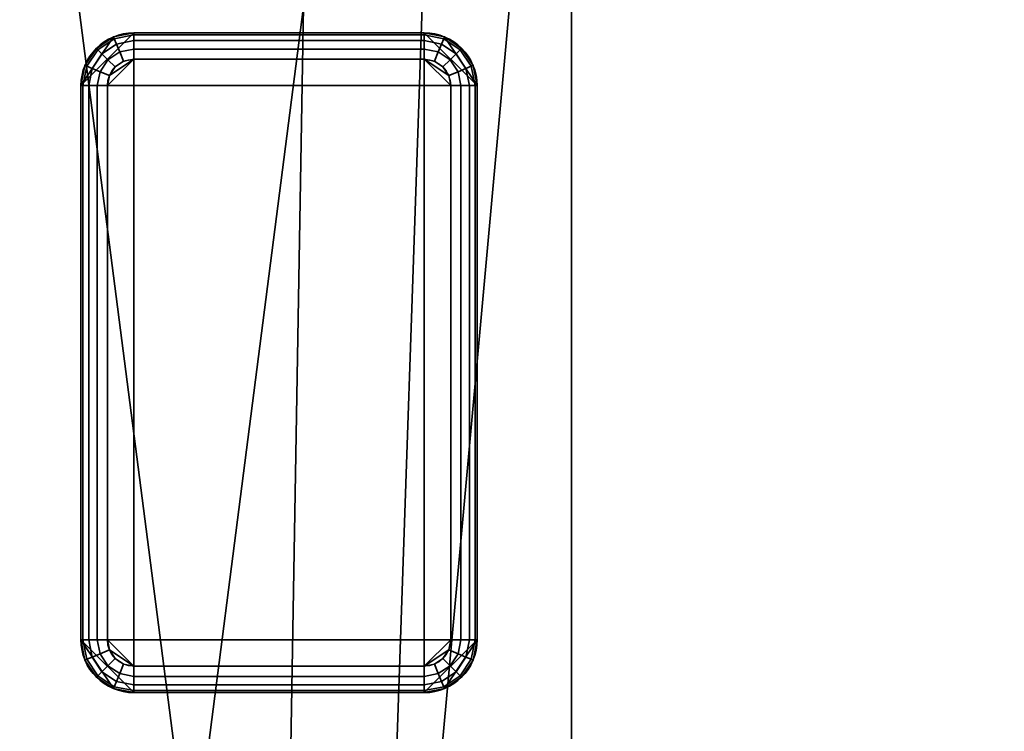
# Model space of a CAD drawing. Header units: millimetres. Extents: x -603 to 3703, y -120 to 193.
# Tile 925 of 938: x 3500 to 3537, y 120 to 147. Entities that reach past the tile are written whole.
import ezdxf

# ---------------------------------------------------------------- set-up
doc = ezdxf.new("R2010")
doc.units = ezdxf.units.MM
doc.layers.add('151', color=7, linetype='Continuous', true_color=0xffffff)

# ---------------------------------------------------------------- blocks, each defined once
blk = doc.blocks.new('UG_SURFACE_003')
at = {"layer": '151', "color": 252, "linetype": 'Continuous', "lineweight": 35}
for points in [[(3702.5, -35, 2213), (3702.5, 174.4, 2213), (2297.5, 174.4, 2213), (2297.5, -35, 2213)], [(2447.5, -35, 2063), (2447.5, 174.4, 2063), (3552.5, 174.4, 2063), (3552.5, -35, 2063)]]:
    blk.add_3dface(points, dxfattribs=at)
blk = doc.blocks.new('UG_SURFACE_197')
at = {"layer": '151', "color": 41, "linetype": 'Continuous', "lineweight": 35}
for points in [[(3520.65, 81, 2029.15), (3520.65, 173.15, 2029.15), (2479.35, 173.15, 2029.15), (2479.35, 81, 2029.15)], [(3509.5, 89, 2018), (3498.65, 173.15, 2007.15), (3510.5, 173.15, 2019), (3510.5, 147.3, 2019)], [(3509.5, 89, 2018), (3509.5, 55.15, 2018), (3498.65, 55.15, 2007.15), (3498.65, 173.15, 2007.15)], [(3520.65, 173.15, 2029.15), (3513, 89, 2021.5), (3515, 147.3, 2023.5)], [(3520.65, 173.15, 2029.15), (3520.65, 81, 2029.15), (3513, 81, 2021.5), (3513, 89, 2021.5)], [(3510.5, 147.3, 2019), (3515, 147.3, 2023.5), (3513, 89, 2021.5), (3509.5, 89, 2018)]]:
    blk.add_3dface(points, dxfattribs=at)
blk = doc.blocks.new('UG_SURFACE_205')
at = {"layer": '151', "color": 253, "linetype": 'Continuous', "lineweight": 35}
for points in [[(3502.075, 144.3, -4), (3504.075, 146.3, -4), (3503.31, 146.148, -4)], [(3502.075, 144.3, -4), (3517.075, 144.3, -4), (3515.075, 146.3, -4), (3504.075, 146.3, -4)], [(3503.31, 146.148, -4), (3502.661, 145.714, -4), (3502.227, 145.065, -4), (3502.075, 144.3, -4)], [(3503.31, 146.148, -4), (3503.31, 146.148, -6), (3502.661, 145.714, -6), (3502.661, 145.714, -4)], [(3503.339, 146.077, -6.383), (3502.715, 145.66, -6.383), (3502.661, 145.714, -6), (3503.31, 146.148, -6)], [(3504.075, 146.3, -4), (3504.075, 146.3, -6), (3503.31, 146.148, -6), (3503.31, 146.148, -4)], [(3504.075, 146.224, -6.383), (3503.339, 146.077, -6.383), (3503.31, 146.148, -6), (3504.075, 146.3, -6)], [(3504.075, 146.007, -6.707), (3503.422, 145.877, -6.707), (3503.339, 146.077, -6.383), (3504.075, 146.224, -6.383)], [(3515.075, 146.3, -6), (3504.075, 146.3, -6), (3504.075, 146.3, -4), (3515.075, 146.3, -4)], [(3504.075, 146.3, -6), (3515.075, 146.3, -6), (3515.075, 146.224, -6.383), (3504.075, 146.224, -6.383)], [(3504.075, 146.224, -6.383), (3515.075, 146.224, -6.383), (3515.075, 146.007, -6.707), (3504.075, 146.007, -6.707)], [(3515.84, 146.148, -4), (3515.075, 146.3, -4), (3517.075, 144.3, -4)], [(3515.84, 146.148, -4), (3515.84, 146.148, -6), (3515.075, 146.3, -6), (3515.075, 146.3, -4)], [(3515.811, 146.077, -6.383), (3515.075, 146.224, -6.383), (3515.075, 146.3, -6), (3515.84, 146.148, -6)], [(3515.728, 145.877, -6.707), (3515.075, 146.007, -6.707), (3515.075, 146.224, -6.383), (3515.811, 146.077, -6.383)], [(3516.435, 145.66, -6.383), (3515.811, 146.077, -6.383), (3515.84, 146.148, -6), (3516.489, 145.714, -6)], [(3517.075, 144.3, -4), (3516.923, 145.065, -4), (3516.489, 145.714, -4), (3515.84, 146.148, -4)], [(3516.489, 145.714, -4), (3516.489, 145.714, -6), (3515.84, 146.148, -6), (3515.84, 146.148, -4)], [(3503.422, 145.877, -6.707), (3502.868, 145.507, -6.707), (3502.715, 145.66, -6.383), (3503.339, 146.077, -6.383)], [(3503.546, 145.577, -6.924), (3503.097, 145.278, -6.924), (3502.868, 145.507, -6.707), (3503.422, 145.877, -6.707)], [(3504.075, 145.683, -6.924), (3503.546, 145.577, -6.924), (3503.422, 145.877, -6.707), (3504.075, 146.007, -6.707)], [(3504.075, 146.007, -6.707), (3515.075, 146.007, -6.707), (3515.075, 145.683, -6.924), (3504.075, 145.683, -6.924)], [(3515.604, 145.577, -6.924), (3515.075, 145.683, -6.924), (3515.075, 146.007, -6.707), (3515.728, 145.877, -6.707)], [(3516.053, 145.278, -6.924), (3515.604, 145.577, -6.924), (3515.728, 145.877, -6.707), (3516.282, 145.507, -6.707)], [(3516.282, 145.507, -6.707), (3515.728, 145.877, -6.707), (3515.811, 146.077, -6.383), (3516.435, 145.66, -6.383)], [(3502.661, 145.714, -4), (3502.661, 145.714, -6), (3502.227, 145.065, -6), (3502.227, 145.065, -4)], [(3502.715, 145.66, -6.383), (3502.298, 145.036, -6.383), (3502.227, 145.065, -6), (3502.661, 145.714, -6)], [(3502.868, 145.507, -6.707), (3502.498, 144.953, -6.707), (3502.298, 145.036, -6.383), (3502.715, 145.66, -6.383)], [(3503.097, 145.278, -6.924), (3502.798, 144.829, -6.924), (3502.498, 144.953, -6.707), (3502.868, 145.507, -6.707)], [(3503.692, 145.224, -7), (3503.368, 145.007, -7), (3503.097, 145.278, -6.924), (3503.546, 145.577, -6.924)], [(3504.075, 145.3, -7), (3503.692, 145.224, -7), (3503.546, 145.577, -6.924), (3504.075, 145.683, -6.924)], [(3504.075, 145.683, -6.924), (3515.075, 145.683, -6.924), (3515.075, 145.3, -7), (3504.075, 145.3, -7)], [(3515.458, 145.224, -7), (3515.075, 145.3, -7), (3515.075, 145.683, -6.924), (3515.604, 145.577, -6.924)], [(3515.782, 145.007, -7), (3515.458, 145.224, -7), (3515.604, 145.577, -6.924), (3516.053, 145.278, -6.924)], [(3516.352, 144.829, -6.924), (3516.053, 145.278, -6.924), (3516.282, 145.507, -6.707), (3516.652, 144.953, -6.707)], [(3516.652, 144.953, -6.707), (3516.282, 145.507, -6.707), (3516.435, 145.66, -6.383), (3516.852, 145.036, -6.383)], [(3516.852, 145.036, -6.383), (3516.435, 145.66, -6.383), (3516.489, 145.714, -6), (3516.923, 145.065, -6)], [(3516.923, 145.065, -4), (3516.923, 145.065, -6), (3516.489, 145.714, -6), (3516.489, 145.714, -4)], [(3502.227, 145.065, -4), (3502.227, 145.065, -6), (3502.075, 144.3, -6), (3502.075, 144.3, -4)], [(3502.298, 145.036, -6.383), (3502.151, 144.3, -6.383), (3502.075, 144.3, -6), (3502.227, 145.065, -6)], [(3502.498, 144.953, -6.707), (3502.368, 144.3, -6.707), (3502.151, 144.3, -6.383), (3502.298, 145.036, -6.383)], [(3503.368, 145.007, -7), (3503.151, 144.683, -7), (3502.798, 144.829, -6.924), (3503.097, 145.278, -6.924)], [(3504.075, 145.3, -7), (3503.075, 144.3, -7), (3503.151, 144.683, -7)], [(3504.075, 145.3, -7), (3504.075, 122.3, -7), (3503.075, 123.3, -7), (3503.075, 144.3, -7)], [(3503.151, 144.683, -7), (3503.368, 145.007, -7), (3503.692, 145.224, -7), (3504.075, 145.3, -7)], [(3515.075, 122.3, -7), (3504.075, 122.3, -7), (3504.075, 145.3, -7), (3515.075, 145.3, -7)], [(3515.075, 145.3, -7), (3515.458, 145.224, -7), (3515.782, 145.007, -7), (3515.999, 144.683, -7)], [(3515.999, 144.683, -7), (3516.075, 144.3, -7), (3515.075, 145.3, -7)], [(3516.075, 144.3, -7), (3516.075, 123.3, -7), (3515.075, 122.3, -7), (3515.075, 145.3, -7)], [(3515.999, 144.683, -7), (3515.782, 145.007, -7), (3516.053, 145.278, -6.924), (3516.352, 144.829, -6.924)], [(3516.782, 144.3, -6.707), (3516.652, 144.953, -6.707), (3516.852, 145.036, -6.383), (3516.999, 144.3, -6.383)], [(3516.999, 144.3, -6.383), (3516.852, 145.036, -6.383), (3516.923, 145.065, -6), (3517.075, 144.3, -6)], [(3517.075, 144.3, -4), (3517.075, 144.3, -6), (3516.923, 145.065, -6), (3516.923, 145.065, -4)], [(3502.798, 144.829, -6.924), (3502.692, 144.3, -6.924), (3502.368, 144.3, -6.707), (3502.498, 144.953, -6.707)], [(3503.151, 144.683, -7), (3503.075, 144.3, -7), (3502.692, 144.3, -6.924), (3502.798, 144.829, -6.924)], [(3516.075, 144.3, -7), (3515.999, 144.683, -7), (3516.352, 144.829, -6.924), (3516.458, 144.3, -6.924)], [(3516.458, 144.3, -6.924), (3516.352, 144.829, -6.924), (3516.652, 144.953, -6.707), (3516.782, 144.3, -6.707)], [(3502.075, 144.3, -6), (3502.075, 123.3, -6), (3502.075, 123.3, -4), (3502.075, 144.3, -4)], [(3502.075, 123.3, -6), (3502.075, 144.3, -6), (3502.151, 144.3, -6.383), (3502.151, 123.3, -6.383)], [(3502.075, 144.3, -4), (3502.075, 123.3, -4), (3517.075, 123.3, -4), (3517.075, 144.3, -4)], [(3502.151, 123.3, -6.383), (3502.151, 144.3, -6.383), (3502.368, 144.3, -6.707), (3502.368, 123.3, -6.707)], [(3502.368, 123.3, -6.707), (3502.368, 144.3, -6.707), (3502.692, 144.3, -6.924), (3502.692, 123.3, -6.924)], [(3502.692, 123.3, -6.924), (3502.692, 144.3, -6.924), (3503.075, 144.3, -7), (3503.075, 123.3, -7)], [(3516.458, 144.3, -6.924), (3516.458, 123.3, -6.924), (3516.075, 123.3, -7), (3516.075, 144.3, -7)], [(3516.782, 144.3, -6.707), (3516.782, 123.3, -6.707), (3516.458, 123.3, -6.924), (3516.458, 144.3, -6.924)], [(3516.999, 144.3, -6.383), (3516.999, 123.3, -6.383), (3516.782, 123.3, -6.707), (3516.782, 144.3, -6.707)], [(3517.075, 144.3, -6), (3517.075, 123.3, -6), (3516.999, 123.3, -6.383), (3516.999, 144.3, -6.383)], [(3517.075, 123.3, -6), (3517.075, 144.3, -6), (3517.075, 144.3, -4), (3517.075, 123.3, -4)], [(3502.075, 123.3, -4), (3502.075, 123.3, -6), (3502.227, 122.535, -6), (3502.227, 122.535, -4)], [(3502.151, 123.3, -6.383), (3502.298, 122.564, -6.383), (3502.227, 122.535, -6), (3502.075, 123.3, -6)], [(3517.075, 123.3, -4), (3502.075, 123.3, -4), (3504.075, 121.3, -4), (3515.075, 121.3, -4)], [(3502.075, 123.3, -4), (3502.227, 122.535, -4), (3502.661, 121.886, -4), (3503.31, 121.452, -4)], [(3503.31, 121.452, -4), (3504.075, 121.3, -4), (3502.075, 123.3, -4)], [(3502.368, 123.3, -6.707), (3502.498, 122.647, -6.707), (3502.298, 122.564, -6.383), (3502.151, 123.3, -6.383)], [(3502.692, 123.3, -6.924), (3502.798, 122.771, -6.924), (3502.498, 122.647, -6.707), (3502.368, 123.3, -6.707)], [(3503.075, 123.3, -7), (3503.151, 122.917, -7), (3502.798, 122.771, -6.924), (3502.692, 123.3, -6.924)], [(3503.151, 122.917, -7), (3503.075, 123.3, -7), (3504.075, 122.3, -7)], [(3517.075, 123.3, -4), (3515.075, 121.3, -4), (3515.84, 121.452, -4)], [(3515.075, 122.3, -7), (3516.075, 123.3, -7), (3515.999, 122.917, -7)], [(3515.84, 121.452, -4), (3516.489, 121.886, -4), (3516.923, 122.535, -4), (3517.075, 123.3, -4)], [(3515.999, 122.917, -7), (3516.075, 123.3, -7), (3516.458, 123.3, -6.924), (3516.352, 122.771, -6.924)], [(3516.352, 122.771, -6.924), (3516.458, 123.3, -6.924), (3516.782, 123.3, -6.707), (3516.652, 122.647, -6.707)], [(3516.652, 122.647, -6.707), (3516.782, 123.3, -6.707), (3516.999, 123.3, -6.383), (3516.852, 122.564, -6.383)], [(3516.852, 122.564, -6.383), (3516.999, 123.3, -6.383), (3517.075, 123.3, -6), (3516.923, 122.535, -6)], [(3516.923, 122.535, -4), (3516.923, 122.535, -6), (3517.075, 123.3, -6), (3517.075, 123.3, -4)], [(3502.498, 122.647, -6.707), (3502.868, 122.093, -6.707), (3502.715, 121.94, -6.383), (3502.298, 122.564, -6.383)], [(3502.798, 122.771, -6.924), (3503.097, 122.322, -6.924), (3502.868, 122.093, -6.707), (3502.498, 122.647, -6.707)], [(3503.151, 122.917, -7), (3503.368, 122.593, -7), (3503.097, 122.322, -6.924), (3502.798, 122.771, -6.924)], [(3504.075, 122.3, -7), (3503.692, 122.376, -7), (3503.368, 122.593, -7), (3503.151, 122.917, -7)], [(3515.999, 122.917, -7), (3515.782, 122.593, -7), (3515.458, 122.376, -7), (3515.075, 122.3, -7)], [(3515.782, 122.593, -7), (3515.999, 122.917, -7), (3516.352, 122.771, -6.924), (3516.053, 122.322, -6.924)], [(3516.053, 122.322, -6.924), (3516.352, 122.771, -6.924), (3516.652, 122.647, -6.707), (3516.282, 122.093, -6.707)], [(3516.282, 122.093, -6.707), (3516.652, 122.647, -6.707), (3516.852, 122.564, -6.383), (3516.435, 121.94, -6.383)], [(3502.298, 122.564, -6.383), (3502.715, 121.94, -6.383), (3502.661, 121.886, -6), (3502.227, 122.535, -6)], [(3502.227, 122.535, -4), (3502.227, 122.535, -6), (3502.661, 121.886, -6), (3502.661, 121.886, -4)], [(3503.097, 122.322, -6.924), (3503.546, 122.023, -6.924), (3503.422, 121.723, -6.707), (3502.868, 122.093, -6.707)], [(3503.368, 122.593, -7), (3503.692, 122.376, -7), (3503.546, 122.023, -6.924), (3503.097, 122.322, -6.924)], [(3503.692, 122.376, -7), (3504.075, 122.3, -7), (3504.075, 121.917, -6.924), (3503.546, 122.023, -6.924)], [(3515.075, 121.917, -6.924), (3504.075, 121.917, -6.924), (3504.075, 122.3, -7), (3515.075, 122.3, -7)], [(3515.075, 122.3, -7), (3515.458, 122.376, -7), (3515.604, 122.023, -6.924), (3515.075, 121.917, -6.924)], [(3515.458, 122.376, -7), (3515.782, 122.593, -7), (3516.053, 122.322, -6.924), (3515.604, 122.023, -6.924)], [(3515.604, 122.023, -6.924), (3516.053, 122.322, -6.924), (3516.282, 122.093, -6.707), (3515.728, 121.723, -6.707)], [(3516.435, 121.94, -6.383), (3516.852, 122.564, -6.383), (3516.923, 122.535, -6), (3516.489, 121.886, -6)], [(3516.489, 121.886, -4), (3516.489, 121.886, -6), (3516.923, 122.535, -6), (3516.923, 122.535, -4)], [(3502.715, 121.94, -6.383), (3503.339, 121.523, -6.383), (3503.31, 121.452, -6), (3502.661, 121.886, -6)], [(3502.868, 122.093, -6.707), (3503.422, 121.723, -6.707), (3503.339, 121.523, -6.383), (3502.715, 121.94, -6.383)], [(3503.546, 122.023, -6.924), (3504.075, 121.917, -6.924), (3504.075, 121.593, -6.707), (3503.422, 121.723, -6.707)], [(3515.075, 121.593, -6.707), (3504.075, 121.593, -6.707), (3504.075, 121.917, -6.924), (3515.075, 121.917, -6.924)], [(3515.075, 121.917, -6.924), (3515.604, 122.023, -6.924), (3515.728, 121.723, -6.707), (3515.075, 121.593, -6.707)], [(3515.728, 121.723, -6.707), (3516.282, 122.093, -6.707), (3516.435, 121.94, -6.383), (3515.811, 121.523, -6.383)], [(3515.811, 121.523, -6.383), (3516.435, 121.94, -6.383), (3516.489, 121.886, -6), (3515.84, 121.452, -6)], [(3502.661, 121.886, -4), (3502.661, 121.886, -6), (3503.31, 121.452, -6), (3503.31, 121.452, -4)], [(3503.422, 121.723, -6.707), (3504.075, 121.593, -6.707), (3504.075, 121.376, -6.383), (3503.339, 121.523, -6.383)], [(3515.075, 121.376, -6.383), (3504.075, 121.376, -6.383), (3504.075, 121.593, -6.707), (3515.075, 121.593, -6.707)], [(3515.075, 121.593, -6.707), (3515.728, 121.723, -6.707), (3515.811, 121.523, -6.383), (3515.075, 121.376, -6.383)], [(3515.84, 121.452, -4), (3515.84, 121.452, -6), (3516.489, 121.886, -6), (3516.489, 121.886, -4)], [(3503.339, 121.523, -6.383), (3504.075, 121.376, -6.383), (3504.075, 121.3, -6), (3503.31, 121.452, -6)], [(3503.31, 121.452, -4), (3503.31, 121.452, -6), (3504.075, 121.3, -6), (3504.075, 121.3, -4)], [(3515.075, 121.3, -6), (3504.075, 121.3, -6), (3504.075, 121.376, -6.383), (3515.075, 121.376, -6.383)], [(3504.075, 121.3, -6), (3515.075, 121.3, -6), (3515.075, 121.3, -4), (3504.075, 121.3, -4)], [(3515.075, 121.376, -6.383), (3515.811, 121.523, -6.383), (3515.84, 121.452, -6), (3515.075, 121.3, -6)], [(3515.075, 121.3, -4), (3515.075, 121.3, -6), (3515.84, 121.452, -6), (3515.84, 121.452, -4)]]:
    blk.add_3dface(points, dxfattribs=at)
blk = doc.blocks.new('UG_SURFACE_206')
at = {"layer": '151', "color": 41, "linetype": 'Continuous', "lineweight": 35}
for points in [[(3509.5, 89, -4), (3498.65, 173.15, -4), (3510.5, 173.15, -4), (3510.5, 147.3, -4)], [(3509.5, 89, -4), (3509.5, 55.15, -4), (3498.65, 55.15, -4), (3498.65, 173.15, -4)], [(3510.5, 147.3, 2019), (3510.5, 173.15, 2019), (3498.65, 173.15, 2007.15), (3498.65, 55.15, 2007.15)], [(3520.65, 173.15, -4), (3513, 89, -4), (3515, 147.3, -4)], [(3520.65, 173.15, -4), (3520.65, 81, -4), (3513, 81, -4), (3513, 89, -4)], [(3515, 147.3, 2023.5), (3513, 89, 2021.5), (3520.65, 173.15, 2029.15)], [(3513, 89, 2021.5), (3513, 81, 2021.5), (3520.65, 81, 2029.15), (3520.65, 173.15, 2029.15)], [(3520.65, 81, -4), (3520.65, 173.15, -4), (3520.65, 173.15, 2029.15), (3520.65, 81, 2029.15)], [(3509.5, 89, 2018), (3510.5, 147.3, 2019), (3498.65, 55.15, 2007.15)], [(3513, 89, -4), (3509.5, 89, -4), (3510.5, 147.3, -4), (3515, 147.3, -4)], [(3509.5, 89, 2018), (3513, 89, 2021.5), (3515, 147.3, 2023.5), (3510.5, 147.3, 2019)]]:
    blk.add_3dface(points, dxfattribs=at)

msp = doc.modelspace()

# ---------------------------------------------------------------- linework, layer by layer
at = {"layer": '151', "color": 252, "linetype": 'Continuous', "lineweight": -3, "true_color": 0x939598}
for p, q in [((3520.65, 81, 2029.15), (3520.65, 173.15, 2029.15)), ((3520.65, 81, 2029.15), (3520.65, 173.15, 2029.15)), ((3520.65, 81, -4), (3520.65, 173.15, -4)), ((3515.075, 146.3, -6), (3504.075, 146.3, -6)), ((3504.075, 146.3, -4), (3515.075, 146.3, -4)), ((3504.075, 146.3, -6), (3504.075, 146.3, -4)), ((3515.075, 146.3, -6), (3515.075, 146.3, -4)), ((3504.075, 145.3, -7), (3515.075, 145.3, -7)), ((3502.075, 144.3, -6), (3502.075, 144.3, -4)), ((3502.075, 123.3, -4), (3502.075, 144.3, -4)), ((3502.075, 144.3, -6), (3502.075, 123.3, -6)), ((3503.075, 123.3, -7), (3503.075, 144.3, -7)), ((3516.075, 144.3, -7), (3516.075, 123.3, -7)), ((3517.075, 144.3, -6), (3517.075, 144.3, -4)), ((3517.075, 123.3, -6), (3517.075, 144.3, -6)), ((3517.075, 144.3, -4), (3517.075, 123.3, -4)), ((3502.075, 123.3, -6), (3502.075, 123.3, -4)), ((3517.075, 123.3, -6), (3517.075, 123.3, -4)), ((3515.075, 122.3, -7), (3504.075, 122.3, -7)), ((3504.075, 121.3, -6), (3504.075, 121.3, -4)), ((3504.075, 121.3, -6), (3515.075, 121.3, -6)), ((3515.075, 121.3, -4), (3504.075, 121.3, -4)), ((3515.075, 121.3, -6), (3515.075, 121.3, -4))]:
    msp.add_line(p, q, dxfattribs=at)
at = {"layer": '151', "color": 252, "linetype": 'Continuous', "lineweight": -3, "true_color": 0x939598, "extrusion": (0, 0, -1)}
for centre, radius, start, end in [((-3504.075, 144.3, 4), 2, 0, 90), ((-3515.075, 144.3, 4), 2, 90, 180), ((-3504.075, 144.3, 7), 1, 0, 90), ((-3515.075, 144.3, 7), 1, 90, 180), ((-3504.075, 123.3, 4), 2, 270, 0), ((-3504.075, 123.3, 7), 1, 270, 0), ((-3515.075, 123.3, 7), 1, 180, 270), ((-3515.075, 123.3, 4), 2, 180, 270)]:
    msp.add_arc(centre, radius, start, end, dxfattribs=at)
at = {"layer": '151', "color": 252, "linetype": 'Continuous', "lineweight": -3, "true_color": 0x939598}
for centre, start, end in [((3504.075, 144.3, -6), 90, 180), ((3515.075, 144.3, -6), 0, 90), ((3504.075, 123.3, -6), 180, 270), ((3515.075, 123.3, -6), 270, 0)]:
    msp.add_arc(centre, 2, start, end, dxfattribs=at)
at = {"layer": '151', "color": 252, "linetype": 'Continuous', "lineweight": -3, "true_color": 0x939598, "extrusion": (1, 0, 0)}
for centre, start, end in [((145.3, -6, 3504.075), 270, 0), ((145.3, -6, 3515.075), 270, 0), ((122.3, -6, 3504.075), 180, 270), ((122.3, -6, 3515.075), 180, 270)]:
    msp.add_arc(centre, 1, start, end, dxfattribs=at)
at = {"layer": '151', "color": 252, "linetype": 'Continuous', "lineweight": -3, "true_color": 0x939598, "extrusion": (0, 1, 0)}
for centre, start, end in [((-3503.075, -6, 144.3), 270, 0), ((-3516.075, -6, 144.3), 180, 270), ((-3503.075, -6, 123.3), 270, 0), ((-3516.075, -6, 123.3), 180, 270)]:
    msp.add_arc(centre, 1, start, end, dxfattribs=at)

# ---------------------------------------------------------------- block references
at = {"layer": '151', "color": 252, "linetype": 'Continuous', "lineweight": -3, "true_color": 0x939598}
for name in ['UG_SURFACE_003', 'UG_SURFACE_197', 'UG_SURFACE_206', 'UG_SURFACE_205']:
    msp.add_blockref(name, (0, 0), dxfattribs=at)

doc.saveas('drawing.dxf')
